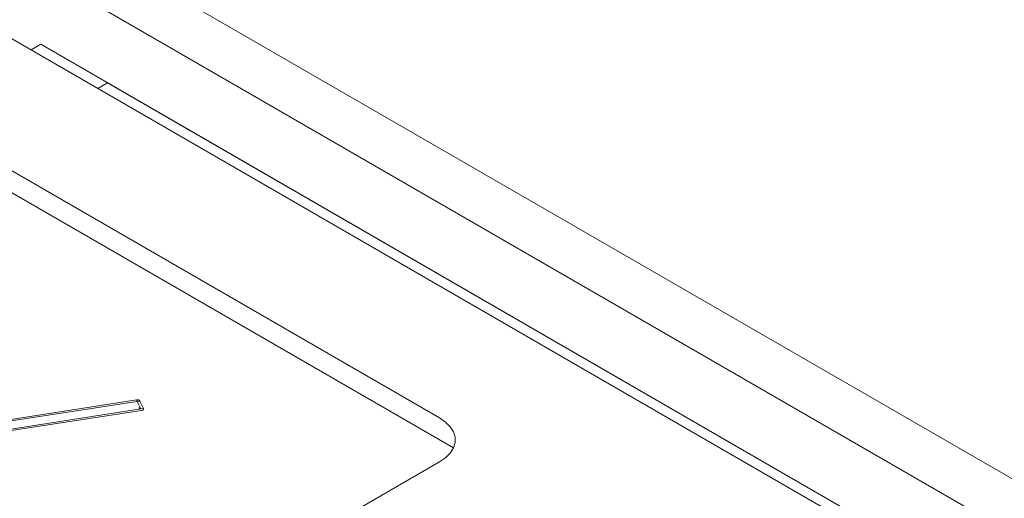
# Model space of a CAD drawing. Header units: millimetres. Extents: x 567 to 934, y -1 to 364.
# Tile 374 of 656: x 736.353 to 737.248, y 9.129 to 9.563. Entities that reach past the tile are written whole.
import ezdxf

# ---------------------------------------------------------------- set-up
doc = ezdxf.new("R2010")
doc.units = ezdxf.units.MM
doc.header["$MEASUREMENT"] = 0
doc.layers.add('ARQ FINA', color=8, linetype='Continuous')
doc.layers.add('G-IMPT', color=8, linetype='Continuous', lineweight=13)

msp = doc.modelspace()

# ---------------------------------------------------------------- linework, layer by layer
at = {"layer": 'ARQ FINA', "lineweight": 5}
for p, q in [((737.80093, 8.83083), (734.61395, 10.67083)), ((734.57065, 10.64583), (737.75762, 8.80583)), ((737.69267, 8.76833), (734.48838, 10.61833)), ((736.74696, 9.17435), (736.07497, 9.56232)), ((736.12228, 9.555), (736.73427, 9.20166)), ((736.3631, 9.53596), (736.37183, 9.541)), ((736.37183, 9.541), (737.53231, 8.871)), ((736.42379, 9.50092), (736.43252, 9.50596)), ((737.47176, 8.90596), (736.43252, 9.50596)), ((736.73427, 9.16166), (735.99815, 8.73666))]:
    msp.add_line(p, q, dxfattribs=at)
msp.add_lwpolyline([(736.73427, 9.16166), (736.73976, 9.16544), (736.74403, 9.16971), (736.74695, 9.17434), (736.74843, 9.1792), (736.74843, 9.18413), (736.74695, 9.18898), (736.74403, 9.19362), (736.73976, 9.19789), (736.73427, 9.20166)], dxfattribs=at)
at = {"layer": 'G-IMPT', "lineweight": 5}
for p, q in [((736.45895, 9.21795), (736.21525, 9.18025)), ((736.45895, 9.21795), (736.21525, 9.18025)), ((736.21579, 9.17887), (736.45949, 9.21657)), ((736.46266, 9.20974), (736.21896, 9.17204)), ((736.46195, 9.21695), (736.45949, 9.21657)), ((736.45949, 9.21657), (736.46266, 9.20974)), ((736.46512, 9.21012), (736.46195, 9.21695)), ((736.46512, 9.21012), (736.46195, 9.21695)), ((736.46512, 9.21012), (736.46195, 9.21695)), ((736.46266, 9.20974), (736.46512, 9.21012)), ((736.21969, 9.17069), (736.46339, 9.20839)), ((736.46339, 9.20839), (736.21969, 9.17069))]:
    msp.add_line(p, q, dxfattribs=at)
for points in [[(736.45895, 9.21795), (736.45894, 9.21794), (736.45895, 9.21791), (736.45896, 9.21786), (736.45898, 9.2178), (736.459, 9.21773), (736.45902, 9.21766), (736.45905, 9.2176), (736.45907, 9.21753), (736.4591, 9.21747), (736.45912, 9.21742), (736.45914, 9.21737), (736.45916, 9.21732), (736.45918, 9.21728), (736.45919, 9.21724), (736.45921, 9.21721), (736.45922, 9.21718), (736.45924, 9.21715), (736.45925, 9.21712), (736.45926, 9.21709), (736.45927, 9.21707), (736.45928, 9.21705), (736.45929, 9.21703), (736.45929, 9.21701), (736.4593, 9.217), (736.45931, 9.21698), (736.45931, 9.21697), (736.45932, 9.21695), (736.45933, 9.21694), (736.45933, 9.21693), (736.45934, 9.21692), (736.45934, 9.21691), (736.45935, 9.2169), (736.45935, 9.21689), (736.45935, 9.21688), (736.45936, 9.21687), (736.45936, 9.21686), (736.45936, 9.21685), (736.45937, 9.21685), (736.45937, 9.21684), (736.45937, 9.21683), (736.45938, 9.21683), (736.45938, 9.21682), (736.45938, 9.21682), (736.45938, 9.21681), (736.45939, 9.2168), (736.45939, 9.2168), (736.45939, 9.21679), (736.45939, 9.21679), (736.4594, 9.21679), (736.4594, 9.21678), (736.4594, 9.21678), (736.4594, 9.21677), (736.4594, 9.21677), (736.4594, 9.21677), (736.45941, 9.21676), (736.45941, 9.21676), (736.45941, 9.21676), (736.45941, 9.21675), (736.45941, 9.21675), (736.45941, 9.21675), (736.45942, 9.21674), (736.45942, 9.21674), (736.45942, 9.21674), (736.45942, 9.21673), (736.45942, 9.21673), (736.45942, 9.21673), (736.45942, 9.21673), (736.45942, 9.21672), (736.45942, 9.21672), (736.45943, 9.21672), (736.45943, 9.21672), (736.45943, 9.21672), (736.45943, 9.21671), (736.45943, 9.21671), (736.45943, 9.21671), (736.45943, 9.21671), (736.45943, 9.21671), (736.45943, 9.2167), (736.45943, 9.2167), (736.45943, 9.2167), (736.45944, 9.2167), (736.45944, 9.2167), (736.45944, 9.2167), (736.45944, 9.21669), (736.45944, 9.21669), (736.45944, 9.21669), (736.45944, 9.21669), (736.45944, 9.21669), (736.45944, 9.21669), (736.45944, 9.21668), (736.45945, 9.21666), (736.45946, 9.21665), (736.45946, 9.21664), (736.45947, 9.21663), (736.45947, 9.21662), (736.45948, 9.21661), (736.45948, 9.2166), (736.45948, 9.2166), (736.45948, 9.21659), (736.45949, 9.21659), (736.45949, 9.21658), (736.45949, 9.21658), (736.45949, 9.21657)], [(736.46195, 9.21695), (736.46188, 9.21707), (736.4618, 9.21718), (736.4617, 9.21729), (736.46159, 9.2174), (736.46146, 9.2175), (736.46132, 9.21759), (736.46116, 9.21767), (736.46099, 9.21775), (736.46081, 9.21781), (736.46062, 9.21787), (736.46042, 9.21792), (736.46022, 9.21795), (736.46001, 9.21798), (736.4598, 9.218), (736.45958, 9.218), (736.45937, 9.218), (736.45916, 9.21798), (736.45895, 9.21795)], [(736.46195, 9.21695), (736.46188, 9.21707), (736.4618, 9.21718), (736.4617, 9.21729), (736.46159, 9.2174), (736.46146, 9.2175), (736.46132, 9.21759), (736.46116, 9.21767), (736.46099, 9.21775), (736.46081, 9.21781), (736.46062, 9.21787), (736.46042, 9.21792), (736.46022, 9.21795), (736.46001, 9.21798), (736.4598, 9.218), (736.45958, 9.218), (736.45937, 9.218), (736.45916, 9.21798), (736.45895, 9.21795)], [(736.46282, 9.2098), (736.46281, 9.2098), (736.46281, 9.2098), (736.4628, 9.20981), (736.46279, 9.20981), (736.46279, 9.20981), (736.46278, 9.20982), (736.46277, 9.20982), (736.46276, 9.20983), (736.46275, 9.20983), (736.46274, 9.20984), (736.46272, 9.20985), (736.4627, 9.20986), (736.46268, 9.20988), (736.46268, 9.20988), (736.46267, 9.20988), (736.46267, 9.20988), (736.46267, 9.20988), (736.46267, 9.20988), (736.46267, 9.20988), (736.46266, 9.20988), (736.46266, 9.20989), (736.46266, 9.20989), (736.46266, 9.20989), (736.46266, 9.20989), (736.46265, 9.20989), (736.46265, 9.20989), (736.46265, 9.20989), (736.46265, 9.20989), (736.46264, 9.2099), (736.46264, 9.2099), (736.46264, 9.2099), (736.46264, 9.2099), (736.46263, 9.2099), (736.46263, 9.2099), (736.46263, 9.20991), (736.46262, 9.20991), (736.46262, 9.20991), (736.46262, 9.20991), (736.46261, 9.20991), (736.46261, 9.20991), (736.46261, 9.20992), (736.4626, 9.20992), (736.4626, 9.20992), (736.4626, 9.20992), (736.46259, 9.20993), (736.46259, 9.20993), (736.46258, 9.20993), (736.46258, 9.20993), (736.46257, 9.20994), (736.46257, 9.20994), (736.46257, 9.20994), (736.46256, 9.20994), (736.46255, 9.20995), (736.46255, 9.20995), (736.46254, 9.20995), (736.46254, 9.20996), (736.46253, 9.20996), (736.46252, 9.20996), (736.46252, 9.20997), (736.46251, 9.20997), (736.4625, 9.20998), (736.4625, 9.20998), (736.46249, 9.20998), (736.46248, 9.20999), (736.46247, 9.20999), (736.46246, 9.21), (736.46245, 9.21001), (736.46244, 9.21001), (736.46243, 9.21002), (736.46242, 9.21002), (736.46241, 9.21003), (736.46239, 9.21004), (736.46238, 9.21005), (736.46237, 9.21005), (736.46235, 9.21006), (736.46234, 9.21007), (736.46232, 9.21008), (736.4623, 9.21009), (736.46228, 9.2101), (736.46226, 9.21011), (736.46223, 9.21013), (736.46221, 9.21014), (736.46218, 9.21016), (736.46215, 9.21017), (736.46212, 9.21019), (736.46209, 9.21021), (736.46205, 9.21023), (736.46201, 9.21025), (736.46196, 9.21028), (736.46191, 9.21031), (736.46186, 9.21034), (736.4618, 9.21037), (736.46174, 9.2104), (736.46166, 9.21044), (736.46159, 9.21048), (736.4615, 9.21053), (736.46142, 9.21057), (736.46133, 9.21062), (736.46124, 9.21067), (736.46116, 9.2107), (736.46109, 9.21074), (736.46104, 9.21075), (736.46102, 9.21076)], [(736.46339, 9.20839), (736.46379, 9.20848), (736.46416, 9.2086), (736.46449, 9.20876), (736.46476, 9.20895), (736.46497, 9.20916), (736.46512, 9.20939), (736.46519, 9.20963), (736.46519, 9.20988), (736.46512, 9.21012)], [(736.46339, 9.20839), (736.46379, 9.20848), (736.46416, 9.2086), (736.46449, 9.20876), (736.46476, 9.20895), (736.46497, 9.20916), (736.46512, 9.20939), (736.46519, 9.20963), (736.46519, 9.20988), (736.46512, 9.21012)]]:
    msp.add_lwpolyline(points, dxfattribs=at)

doc.saveas('drawing.dxf')
